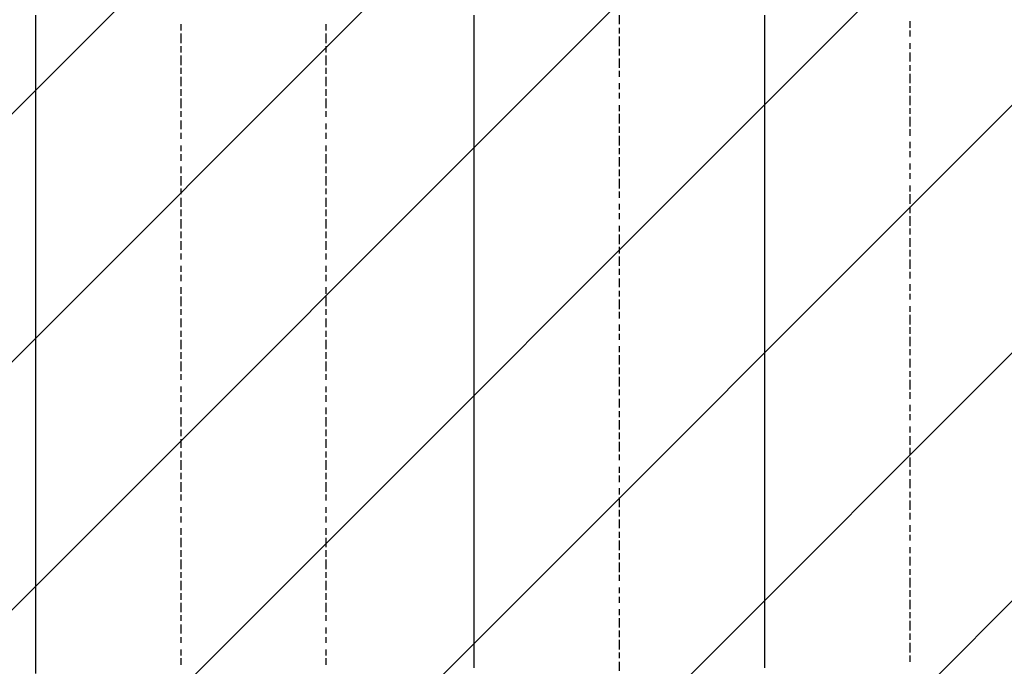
# Model space of a CAD drawing. Extents: x 997 to 109698, y 921 to 94021.
# Tile 658 of 718: x 32014 to 33363, y 52876 to 53761. Entities that reach past the tile are written whole.
import ezdxf

# ---------------------------------------------------------------- set-up
doc = ezdxf.new("R2010")
doc.units = 0
doc.header["$MEASUREMENT"] = 0
doc.layers.add('12', color=7, linetype='CONTINUOUS')
doc.layers.add('28', color=7, linetype='CONTINUOUS')

msp = doc.modelspace()

# ---------------------------------------------------------------- linework, layer by layer
at = {"layer": '12', "color": 5}
for p, q in [((32035.630503, 53766.563401), (32035.630503, 53754.563401)), ((32636.630503, 53754.563401), (32636.630503, 53766.563401)), ((33034.630503, 53754.563401), (33034.630503, 53766.563401)), ((32035.630503, 53754.563401), (32035.630503, 53745.563401)), ((32035.630503, 53745.563401), (32035.630503, 53737.563401)), ((32636.630503, 53745.563401), (32636.630503, 53754.563401)), ((32636.630503, 53737.563401), (32636.630503, 53745.563401)), ((33034.630503, 53745.563401), (33034.630503, 53754.563401)), ((33034.630503, 53737.563401), (33034.630503, 53745.563401)), ((32035.630503, 53737.563401), (32035.630503, 53724.563401)), ((32636.630503, 53724.563401), (32636.630503, 53737.563401)), ((33034.630503, 53724.563401), (33034.630503, 53737.563401)), ((32035.630503, 53724.563401), (32035.630503, 53715.563401)), ((32636.630503, 53715.563401), (32636.630503, 53724.563401)), ((33034.630503, 53715.563401), (33034.630503, 53724.563401)), ((32035.630503, 53715.563401), (32035.630503, 53707.563401)), ((32035.630503, 53707.563401), (32035.630503, 53694.563401)), ((32636.630503, 53707.563401), (32636.630503, 53715.563401)), ((32636.630503, 53694.563401), (32636.630503, 53707.563401)), ((33034.630503, 53703.563401), (33034.630503, 53715.563401)), ((32035.630503, 53694.563401), (32035.630503, 53686.563401)), ((32636.630503, 53686.563401), (32636.630503, 53694.563401)), ((33034.630503, 53694.563401), (33034.630503, 53703.563401)), ((33034.630503, 53686.563401), (33034.630503, 53694.563401)), ((32035.630503, 53686.563401), (32035.630503, 53677.563401)), ((32035.630503, 53677.563401), (32035.630503, 53665.563401)), ((32636.630503, 53673.563401), (32636.630503, 53686.563401)), ((33034.630503, 53673.563401), (33034.630503, 53686.563401)), ((32035.630503, 53665.563401), (32035.630503, 53656.563401)), ((32636.630503, 53665.563401), (32636.630503, 53673.563401)), ((32636.630503, 53656.563401), (32636.630503, 53665.563401)), ((33034.630503, 53665.563401), (33034.630503, 53673.563401)), ((33034.630503, 53656.563401), (33034.630503, 53665.563401)), ((32035.630503, 53656.563401), (32035.630503, 53643.563401)), ((32636.630503, 53643.563401), (32636.630503, 53656.563401)), ((33034.630503, 53643.563401), (33034.630503, 53656.563401)), ((32035.630503, 53643.563401), (32035.630503, 53635.563401)), ((32636.630503, 53635.563401), (32636.630503, 53643.563401)), ((33034.630503, 53635.563401), (33034.630503, 53643.563401)), ((32035.630503, 53635.563401), (32035.630503, 53627.563401)), ((32035.630503, 53627.563401), (32035.630503, 53614.563401)), ((32636.630503, 53627.563401), (32636.630503, 53635.563401)), ((32636.630503, 53614.563401), (32636.630503, 53627.563401)), ((33034.630503, 53627.563401), (33034.630503, 53635.563401)), ((33034.630503, 53614.563401), (33034.630503, 53627.563401)), ((32035.630503, 53614.563401), (32035.630503, 53605.563401)), ((32636.630503, 53605.563401), (32636.630503, 53614.563401)), ((33034.630503, 53605.563401), (33034.630503, 53614.563401)), ((32035.630503, 53605.563401), (32035.630503, 53597.563401)), ((32035.630503, 53597.563401), (32035.630503, 53584.563401)), ((32636.630503, 53597.563401), (32636.630503, 53605.563401)), ((32636.630503, 53584.563401), (32636.630503, 53597.563401)), ((33034.630503, 53597.563401), (33034.630503, 53605.563401)), ((33034.630503, 53584.563401), (33034.630503, 53597.563401)), ((32035.630503, 53584.563401), (32035.630503, 53576.563401)), ((32636.630503, 53576.563401), (32636.630503, 53584.563401)), ((33034.630503, 53576.563401), (33034.630503, 53584.563401)), ((32035.630503, 53576.563401), (32035.630503, 53567.563401)), ((32636.630503, 53563.563401), (32636.630503, 53576.563401)), ((33034.630503, 53563.563401), (33034.630503, 53576.563401)), ((32035.630503, 53567.563401), (32035.630503, 53555.563401)), ((32636.630503, 53555.563401), (32636.630503, 53563.563401)), ((33034.630503, 53555.563401), (33034.630503, 53563.563401)), ((32035.630503, 53555.563401), (32035.630503, 53546.563401)), ((32035.630503, 53546.563401), (32035.630503, 53533.563401)), ((32636.630503, 53546.563401), (32636.630503, 53555.563401)), ((32636.630503, 53533.563401), (32636.630503, 53546.563401)), ((33034.630503, 53546.563401), (33034.630503, 53555.563401)), ((33034.630503, 53533.563401), (33034.630503, 53546.563401)), ((32035.630503, 53533.563401), (32035.630503, 53525.563401)), ((32636.630503, 53525.563401), (32636.630503, 53533.563401)), ((33034.630503, 53525.563401), (33034.630503, 53533.563401)), ((32035.630503, 53525.563401), (32035.630503, 53516.563401)), ((32035.630503, 53516.563401), (32035.630503, 53504.563401)), ((32636.630503, 53516.563401), (32636.630503, 53525.563401)), ((32636.630503, 53504.563401), (32636.630503, 53516.563401)), ((33034.630503, 53516.563401), (33034.630503, 53525.563401)), ((33034.630503, 53504.563401), (33034.630503, 53516.563401)), ((32035.630503, 53504.563401), (32035.630503, 53495.563401)), ((32636.630503, 53495.563401), (32636.630503, 53504.563401)), ((33034.630503, 53495.563401), (33034.630503, 53504.563401)), ((32035.630503, 53495.563401), (32035.630503, 53487.563401)), ((32636.630503, 53487.563401), (32636.630503, 53495.563401)), ((33034.630503, 53487.563401), (33034.630503, 53495.563401)), ((32035.630503, 53487.563401), (32035.630503, 53474.563401)), ((32636.630503, 53474.563401), (32636.630503, 53487.563401)), ((33034.630503, 53474.563401), (33034.630503, 53487.563401)), ((32035.630503, 53474.563401), (32035.630503, 53466.563401)), ((32035.630503, 53466.563401), (32035.630503, 53457.563401)), ((32636.630503, 53466.563401), (32636.630503, 53474.563401)), ((32636.630503, 53453.563401), (32636.630503, 53466.563401)), ((33034.630503, 53466.563401), (33034.630503, 53474.563401)), ((33034.630503, 53453.563401), (33034.630503, 53466.563401)), ((32035.630503, 53457.563401), (32035.630503, 53445.563401)), ((32636.630503, 53445.563401), (32636.630503, 53453.563401)), ((33034.630503, 53445.563401), (33034.630503, 53453.563401)), ((32035.630503, 53445.563401), (32035.630503, 53436.563401)), ((32035.630503, 53436.563401), (32035.630503, 53423.563401)), ((32636.630503, 53436.563401), (32636.630503, 53445.563401)), ((32636.630503, 53423.563401), (32636.630503, 53436.563401)), ((33034.630503, 53436.563401), (33034.630503, 53445.563401)), ((33034.630503, 53423.563401), (33034.630503, 53436.563401)), ((32035.630503, 53423.563401), (32035.630503, 53415.563401)), ((32636.630503, 53415.563401), (32636.630503, 53423.563401)), ((33034.630503, 53415.563401), (33034.630503, 53423.563401)), ((32035.630503, 53415.563401), (32035.630503, 53406.563401)), ((32636.630503, 53406.563401), (32636.630503, 53415.563401)), ((33034.630503, 53406.563401), (33034.630503, 53415.563401)), ((32035.630503, 53406.563401), (32035.630503, 53394.563401)), ((32035.630503, 53394.563401), (32035.630503, 53385.563401)), ((32636.630503, 53394.563401), (32636.630503, 53406.563401)), ((32636.630503, 53385.563401), (32636.630503, 53394.563401)), ((33034.630503, 53394.563401), (33034.630503, 53406.563401)), ((33034.630503, 53385.563401), (33034.630503, 53394.563401)), ((32035.630503, 53385.563401), (32035.630503, 53377.563401)), ((32636.630503, 53377.563401), (32636.630503, 53385.563401)), ((33034.630503, 53377.563401), (33034.630503, 53385.563401)), ((32035.630503, 53377.563401), (32035.630503, 53364.563401)), ((32636.630503, 53364.563401), (32636.630503, 53377.563401)), ((33034.630503, 53364.563401), (33034.630503, 53377.563401)), ((32035.630503, 53364.563401), (32035.630503, 53356.563401)), ((32035.630503, 53356.563401), (32035.630503, 53347.563401)), ((32636.630503, 53356.563401), (32636.630503, 53364.563401)), ((32636.630503, 53347.563401), (32636.630503, 53356.563401)), ((33034.630503, 53356.563401), (33034.630503, 53364.563401)), ((33034.630503, 53343.563401), (33034.630503, 53356.563401)), ((32035.630503, 53347.563401), (32035.630503, 53334.563401)), ((32636.630503, 53334.563401), (32636.630503, 53347.563401)), ((33034.630503, 53334.563401), (33034.630503, 53343.563401)), ((32035.630503, 53334.563401), (32035.630503, 53326.563401)), ((32035.630503, 53326.563401), (32035.630503, 53313.563401)), ((32636.630503, 53326.563401), (32636.630503, 53334.563401)), ((32636.630503, 53313.563401), (32636.630503, 53326.563401)), ((33034.630503, 53326.563401), (33034.630503, 53334.563401)), ((33034.630503, 53313.563401), (33034.630503, 53326.563401)), ((32035.630503, 53313.563401), (32035.630503, 53305.563401)), ((32636.630503, 53305.563401), (32636.630503, 53313.563401)), ((33034.630503, 53305.563401), (33034.630503, 53313.563401)), ((32035.630503, 53305.563401), (32035.630503, 53296.563401)), ((32636.630503, 53296.563401), (32636.630503, 53305.563401)), ((33034.630503, 53296.563401), (33034.630503, 53305.563401)), ((32035.630503, 53296.563401), (32035.630503, 53284.563401)), ((32636.630503, 53284.563401), (32636.630503, 53296.563401)), ((33034.630503, 53284.563401), (33034.630503, 53296.563401)), ((32035.630503, 53284.563401), (32035.630503, 53275.563401)), ((32035.630503, 53275.563401), (32035.630503, 53267.563401)), ((32636.630503, 53275.563401), (32636.630503, 53284.563401)), ((32636.630503, 53267.563401), (32636.630503, 53275.563401)), ((33034.630503, 53275.563401), (33034.630503, 53284.563401)), ((33034.630503, 53267.563401), (33034.630503, 53275.563401)), ((32035.630503, 53267.563401), (32035.630503, 53254.563401)), ((32636.630503, 53254.563401), (32636.630503, 53267.563401)), ((33034.630503, 53254.563401), (33034.630503, 53267.563401)), ((32035.630503, 53254.563401), (32035.630503, 53246.563401)), ((32035.630503, 53246.563401), (32035.630503, 53237.563401)), ((32636.630503, 53246.563401), (32636.630503, 53254.563401)), ((32636.630503, 53237.563401), (32636.630503, 53246.563401)), ((33034.630503, 53246.563401), (33034.630503, 53254.563401)), ((33034.630503, 53233.563401), (33034.630503, 53246.563401)), ((32035.630503, 53237.563401), (32035.630503, 53224.563401)), ((32636.630503, 53224.563401), (32636.630503, 53237.563401)), ((33034.630503, 53224.563401), (33034.630503, 53233.563401)), ((32035.630503, 53224.563401), (32035.630503, 53216.563401)), ((32636.630503, 53216.563401), (32636.630503, 53224.563401)), ((33034.630503, 53216.563401), (33034.630503, 53224.563401)), ((32035.630503, 53216.563401), (32035.630503, 53203.563401)), ((32636.630503, 53203.563401), (32636.630503, 53216.563401)), ((33034.630503, 53203.563401), (33034.630503, 53216.563401)), ((32035.630503, 53203.563401), (32035.630503, 53195.563401)), ((32035.630503, 53195.563401), (32035.630503, 53186.563401)), ((32636.630503, 53195.563401), (32636.630503, 53203.563401)), ((32636.630503, 53186.563401), (32636.630503, 53195.563401)), ((33034.630503, 53195.563401), (33034.630503, 53203.563401)), ((33034.630503, 53186.563401), (33034.630503, 53195.563401)), ((32035.630503, 53186.563401), (32035.630503, 53174.563401)), ((32636.630503, 53174.563401), (32636.630503, 53186.563401)), ((33034.630503, 53174.563401), (33034.630503, 53186.563401)), ((32035.630503, 53174.563401), (32035.630503, 53165.563401)), ((32035.630503, 53165.563401), (32035.630503, 53157.563401)), ((32636.630503, 53165.563401), (32636.630503, 53174.563401)), ((32636.630503, 53157.563401), (32636.630503, 53165.563401)), ((33034.630503, 53165.563401), (33034.630503, 53174.563401)), ((33034.630503, 53157.563401), (33034.630503, 53165.563401)), ((32035.630503, 53157.563401), (32035.630503, 53144.563401)), ((32636.630503, 53144.563401), (32636.630503, 53157.563401)), ((33034.630503, 53144.563401), (33034.630503, 53157.563401)), ((32035.630503, 53144.563401), (32035.630503, 53136.563401)), ((32636.630503, 53136.563401), (32636.630503, 53144.563401)), ((33034.630503, 53136.563401), (33034.630503, 53144.563401)), ((32035.630503, 53136.563401), (32035.630503, 53127.563401)), ((32035.630503, 53127.563401), (32035.630503, 53114.563401)), ((32636.630503, 53127.563401), (32636.630503, 53136.563401)), ((32636.630503, 53114.563401), (32636.630503, 53127.563401)), ((33034.630503, 53123.563401), (33034.630503, 53136.563401)), ((32035.630503, 53114.563401), (32035.630503, 53106.563401)), ((32636.630503, 53106.563401), (32636.630503, 53114.563401)), ((33034.630503, 53114.563401), (33034.630503, 53123.563401)), ((33034.630503, 53106.563401), (33034.630503, 53114.563401)), ((32035.630503, 53106.563401), (32035.630503, 53097.563401)), ((32035.630503, 53097.563401), (32035.630503, 53085.563401)), ((32636.630503, 53093.563401), (32636.630503, 53106.563401)), ((33034.630503, 53093.563401), (33034.630503, 53106.563401)), ((32035.630503, 53085.563401), (32035.630503, 53076.563401)), ((32636.630503, 53085.563401), (32636.630503, 53093.563401)), ((32636.630503, 53076.563401), (32636.630503, 53085.563401)), ((33034.630503, 53085.563401), (33034.630503, 53093.563401)), ((33034.630503, 53076.563401), (33034.630503, 53085.563401)), ((32035.630503, 53076.563401), (32035.630503, 53064.563401)), ((32636.630503, 53064.563401), (32636.630503, 53076.563401)), ((33034.630503, 53064.563401), (33034.630503, 53076.563401)), ((32035.630503, 53064.563401), (32035.630503, 53055.563401)), ((32636.630503, 53055.563401), (32636.630503, 53064.563401)), ((33034.630503, 53055.563401), (33034.630503, 53064.563401)), ((32035.630503, 53055.563401), (32035.630503, 53047.563401)), ((32035.630503, 53047.563401), (32035.630503, 53034.563401)), ((32636.630503, 53047.563401), (32636.630503, 53055.563401)), ((32636.630503, 53034.563401), (32636.630503, 53047.563401)), ((33034.630503, 53047.563401), (33034.630503, 53055.563401)), ((33034.630503, 53034.563401), (33034.630503, 53047.563401)), ((32035.630503, 53034.563401), (32035.630503, 53025.563401)), ((32636.630503, 53025.563401), (32636.630503, 53034.563401)), ((33034.630503, 53025.563401), (33034.630503, 53034.563401)), ((32035.630503, 53025.563401), (32035.630503, 53017.563401)), ((32035.630503, 53017.563401), (32035.630503, 53004.563401)), ((32636.630503, 53017.563401), (32636.630503, 53025.563401)), ((32636.630503, 53004.563401), (32636.630503, 53017.563401)), ((33034.630503, 53017.563401), (33034.630503, 53025.563401)), ((33034.630503, 53004.563401), (33034.630503, 53017.563401)), ((32035.630503, 53004.563401), (32035.630503, 52996.563401)), ((32636.630503, 52996.563401), (32636.630503, 53004.563401)), ((33034.630503, 52996.563401), (33034.630503, 53004.563401)), ((32035.630503, 52996.563401), (32035.630503, 52987.563401)), ((32636.630503, 52983.563401), (32636.630503, 52996.563401)), ((33034.630503, 52983.563401), (33034.630503, 52996.563401)), ((32035.630503, 52987.563401), (32035.630503, 52975.563401)), ((32636.630503, 52975.563401), (32636.630503, 52983.563401)), ((33034.630503, 52975.563401), (33034.630503, 52983.563401)), ((32035.630503, 52975.563401), (32035.630503, 52966.563401)), ((32035.630503, 52966.563401), (32035.630503, 52953.563401)), ((32636.630503, 52966.563401), (32636.630503, 52975.563401)), ((32636.630503, 52953.563401), (32636.630503, 52966.563401)), ((33034.630503, 52966.563401), (33034.630503, 52975.563401)), ((33034.630503, 52953.563401), (33034.630503, 52966.563401)), ((32035.630503, 52953.563401), (32035.630503, 52945.563401)), ((32636.630503, 52945.563401), (32636.630503, 52953.563401)), ((33034.630503, 52945.563401), (33034.630503, 52953.563401)), ((32035.630503, 52945.563401), (32035.630503, 52937.563401)), ((32035.630503, 52937.563401), (32035.630503, 52924.563401)), ((32636.630503, 52937.563401), (32636.630503, 52945.563401)), ((32636.630503, 52924.563401), (32636.630503, 52937.563401)), ((33034.630503, 52937.563401), (33034.630503, 52945.563401)), ((33034.630503, 52924.563401), (33034.630503, 52937.563401)), ((32035.630503, 52924.563401), (32035.630503, 52915.563401)), ((32636.630503, 52915.563401), (32636.630503, 52924.563401)), ((33034.630503, 52915.563401), (33034.630503, 52924.563401)), ((32035.630503, 52915.563401), (32035.630503, 52907.563401)), ((32636.630503, 52907.563401), (32636.630503, 52915.563401)), ((33034.630503, 52907.563401), (33034.630503, 52915.563401)), ((32035.630503, 52907.563401), (32035.630503, 52894.563401)), ((32636.630503, 52894.563401), (32636.630503, 52907.563401)), ((33034.630503, 52894.563401), (33034.630503, 52907.563401)), ((32035.630503, 52894.563401), (32035.630503, 52886.563401)), ((32035.630503, 52886.563401), (32035.630503, 52877.563401)), ((32636.630503, 52886.563401), (32636.630503, 52894.563401)), ((32636.630503, 52873.563401), (32636.630503, 52886.563401)), ((33034.630503, 52886.563401), (33034.630503, 52894.563401)), ((33034.630503, 52873.563401), (33034.630503, 52886.563401)), ((32035.630503, 52877.563401), (32035.630503, 52865.563401))]:
    msp.add_line(p, q, dxfattribs=at)
at = {"layer": '12', "color": 1}
for p, q in [((32835.630503, 53754.563401), (32835.630503, 53766.563401)), ((33233.630503, 53749.563401), (33233.630503, 53758.563401)), ((32234.630503, 53754.563401), (32234.630503, 53745.563401)), ((32433.630503, 53745.563401), (32433.630503, 53754.563401)), ((32835.630503, 53741.563401), (32835.630503, 53749.563401)), ((33233.630503, 53737.563401), (33233.630503, 53745.563401)), ((32234.630503, 53741.563401), (32234.630503, 53728.563401)), ((32433.630503, 53728.563401), (32433.630503, 53741.563401)), ((32835.630503, 53724.563401), (32835.630503, 53737.563401)), ((32234.630503, 53724.563401), (32234.630503, 53715.563401)), ((32433.630503, 53715.563401), (32433.630503, 53724.563401)), ((32835.630503, 53711.563401), (32835.630503, 53720.563401)), ((33233.630503, 53720.563401), (33233.630503, 53728.563401)), ((32234.630503, 53711.563401), (32234.630503, 53698.563401)), ((32433.630503, 53698.563401), (32433.630503, 53711.563401)), ((32835.630503, 53694.563401), (32835.630503, 53707.563401)), ((33233.630503, 53703.563401), (33233.630503, 53715.563401)), ((32234.630503, 53694.563401), (32234.630503, 53686.563401)), ((32433.630503, 53686.563401), (32433.630503, 53694.563401)), ((32835.630503, 53682.563401), (32835.630503, 53690.563401)), ((33233.630503, 53690.563401), (33233.630503, 53698.563401)), ((32234.630503, 53682.563401), (32234.630503, 53669.563401)), ((32433.630503, 53669.563401), (32433.630503, 53682.563401)), ((33233.630503, 53673.563401), (33233.630503, 53686.563401)), ((32234.630503, 53665.563401), (32234.630503, 53656.563401)), ((32433.630503, 53656.563401), (32433.630503, 53665.563401)), ((32835.630503, 53665.563401), (32835.630503, 53673.563401)), ((33233.630503, 53660.563401), (33233.630503, 53669.563401)), ((32234.630503, 53652.563401), (32234.630503, 53639.563401)), ((32433.630503, 53639.563401), (32433.630503, 53652.563401)), ((32835.630503, 53652.563401), (32835.630503, 53660.563401)), ((33233.630503, 53643.563401), (33233.630503, 53656.563401)), ((32835.630503, 53635.563401), (32835.630503, 53643.563401)), ((33233.630503, 53631.563401), (33233.630503, 53639.563401)), ((32234.630503, 53635.563401), (32234.630503, 53627.563401)), ((32433.630503, 53627.563401), (32433.630503, 53635.563401)), ((32835.630503, 53618.563401), (32835.630503, 53631.563401)), ((33233.630503, 53614.563401), (33233.630503, 53627.563401)), ((32234.630503, 53622.563401), (32234.630503, 53610.563401)), ((32433.630503, 53610.563401), (32433.630503, 53618.563401)), ((32835.630503, 53605.563401), (32835.630503, 53614.563401)), ((33233.630503, 53601.563401), (33233.630503, 53610.563401)), ((32234.630503, 53605.563401), (32234.630503, 53597.563401)), ((32433.630503, 53597.563401), (32433.630503, 53605.563401)), ((32835.630503, 53588.563401), (32835.630503, 53601.563401)), ((32234.630503, 53588.563401), (32234.630503, 53580.563401)), ((32433.630503, 53580.563401), (32433.630503, 53588.563401)), ((32835.630503, 53576.563401), (32835.630503, 53584.563401)), ((33233.630503, 53584.563401), (33233.630503, 53593.563401)), ((32234.630503, 53576.563401), (32234.630503, 53567.563401)), ((32433.630503, 53563.563401), (32433.630503, 53576.563401)), ((32835.630503, 53559.563401), (32835.630503, 53572.563401)), ((33233.630503, 53572.563401), (33233.630503, 53580.563401)), ((32234.630503, 53559.563401), (32234.630503, 53550.563401)), ((32433.630503, 53550.563401), (32433.630503, 53559.563401)), ((33233.630503, 53555.563401), (33233.630503, 53563.563401)), ((32234.630503, 53546.563401), (32234.630503, 53533.563401)), ((32433.630503, 53533.563401), (32433.630503, 53546.563401)), ((32835.630503, 53546.563401), (32835.630503, 53555.563401)), ((32835.630503, 53529.563401), (32835.630503, 53542.563401)), ((33233.630503, 53542.563401), (33233.630503, 53550.563401)), ((32234.630503, 53529.563401), (32234.630503, 53521.563401)), ((32433.630503, 53521.563401), (32433.630503, 53529.563401)), ((33233.630503, 53525.563401), (33233.630503, 53533.563401)), ((32234.630503, 53516.563401), (32234.630503, 53504.563401)), ((32433.630503, 53504.563401), (32433.630503, 53516.563401)), ((32835.630503, 53516.563401), (32835.630503, 53525.563401)), ((33233.630503, 53508.563401), (33233.630503, 53521.563401)), ((32835.630503, 53500.563401), (32835.630503, 53508.563401)), ((33233.630503, 53495.563401), (33233.630503, 53504.563401)), ((32234.630503, 53500.563401), (32234.630503, 53491.563401)), ((32433.630503, 53491.563401), (32433.630503, 53500.563401)), ((32835.630503, 53487.563401), (32835.630503, 53495.563401)), ((33233.630503, 53478.563401), (33233.630503, 53491.563401)), ((32234.630503, 53487.563401), (32234.630503, 53474.563401)), ((32433.630503, 53474.563401), (32433.630503, 53487.563401)), ((32835.630503, 53470.563401), (32835.630503, 53478.563401)), ((32234.630503, 53470.563401), (32234.630503, 53461.563401)), ((32433.630503, 53461.563401), (32433.630503, 53470.563401)), ((32835.630503, 53453.563401), (32835.630503, 53466.563401)), ((33233.630503, 53466.563401), (33233.630503, 53474.563401)), ((33233.630503, 53449.563401), (33233.630503, 53461.563401)), ((32234.630503, 53457.563401), (32234.630503, 53445.563401)), ((32433.630503, 53445.563401), (32433.630503, 53457.563401)), ((32835.630503, 53440.563401), (32835.630503, 53449.563401)), ((32234.630503, 53440.563401), (32234.630503, 53432.563401)), ((32433.630503, 53432.563401), (32433.630503, 53440.563401)), ((32835.630503, 53423.563401), (32835.630503, 53436.563401)), ((33233.630503, 53436.563401), (33233.630503, 53445.563401)), ((32234.630503, 53423.563401), (32234.630503, 53415.563401)), ((32433.630503, 53415.563401), (32433.630503, 53423.563401)), ((33233.630503, 53419.563401), (33233.630503, 53432.563401)), ((32234.630503, 53411.563401), (32234.630503, 53402.563401)), ((32433.630503, 53402.563401), (32433.630503, 53411.563401)), ((32835.630503, 53411.563401), (32835.630503, 53419.563401)), ((33233.630503, 53406.563401), (33233.630503, 53415.563401)), ((32234.630503, 53394.563401), (32234.630503, 53385.563401)), ((32433.630503, 53385.563401), (32433.630503, 53394.563401)), ((32835.630503, 53394.563401), (32835.630503, 53406.563401)), ((33233.630503, 53389.563401), (33233.630503, 53398.563401)), ((32234.630503, 53381.563401), (32234.630503, 53368.563401)), ((32433.630503, 53368.563401), (32433.630503, 53381.563401)), ((32835.630503, 53381.563401), (32835.630503, 53389.563401)), ((33233.630503, 53377.563401), (33233.630503, 53385.563401)), ((32835.630503, 53364.563401), (32835.630503, 53377.563401)), ((33233.630503, 53360.563401), (33233.630503, 53368.563401)), ((32234.630503, 53364.563401), (32234.630503, 53356.563401)), ((32433.630503, 53356.563401), (32433.630503, 53364.563401)), ((32835.630503, 53351.563401), (32835.630503, 53360.563401)), ((33233.630503, 53343.563401), (33233.630503, 53356.563401)), ((32234.630503, 53351.563401), (32234.630503, 53339.563401)), ((32433.630503, 53339.563401), (32433.630503, 53351.563401)), ((32835.630503, 53334.563401), (32835.630503, 53343.563401)), ((32234.630503, 53334.563401), (32234.630503, 53326.563401)), ((32433.630503, 53326.563401), (32433.630503, 53334.563401)), ((32835.630503, 53322.563401), (32835.630503, 53330.563401)), ((33233.630503, 53330.563401), (33233.630503, 53339.563401)), ((33233.630503, 53313.563401), (33233.630503, 53326.563401)), ((32234.630503, 53322.563401), (32234.630503, 53309.563401)), ((32433.630503, 53309.563401), (32433.630503, 53322.563401)), ((32835.630503, 53305.563401), (32835.630503, 53313.563401)), ((32234.630503, 53305.563401), (32234.630503, 53296.563401)), ((32433.630503, 53296.563401), (32433.630503, 53305.563401)), ((32835.630503, 53288.563401), (32835.630503, 53301.563401)), ((33233.630503, 53301.563401), (33233.630503, 53309.563401)), ((32234.630503, 53292.563401), (32234.630503, 53279.563401)), ((32433.630503, 53279.563401), (32433.630503, 53292.563401)), ((33233.630503, 53284.563401), (33233.630503, 53296.563401)), ((32234.630503, 53275.563401), (32234.630503, 53267.563401)), ((32433.630503, 53267.563401), (32433.630503, 53275.563401)), ((32835.630503, 53275.563401), (32835.630503, 53284.563401)), ((33233.630503, 53271.563401), (33233.630503, 53279.563401)), ((32835.630503, 53258.563401), (32835.630503, 53271.563401)), ((33233.630503, 53254.563401), (33233.630503, 53267.563401)), ((32234.630503, 53258.563401), (32234.630503, 53250.563401)), ((32234.630503, 53246.563401), (32234.630503, 53237.563401)), ((32433.630503, 53250.563401), (32433.630503, 53258.563401)), ((32433.630503, 53237.563401), (32433.630503, 53246.563401)), ((32835.630503, 53246.563401), (32835.630503, 53254.563401)), ((33233.630503, 53241.563401), (33233.630503, 53250.563401)), ((32835.630503, 53229.563401), (32835.630503, 53241.563401)), ((33233.630503, 53224.563401), (33233.630503, 53233.563401)), ((32234.630503, 53229.563401), (32234.630503, 53220.563401)), ((32433.630503, 53220.563401), (32433.630503, 53229.563401)), ((32835.630503, 53216.563401), (32835.630503, 53224.563401)), ((33233.630503, 53212.563401), (33233.630503, 53220.563401)), ((32234.630503, 53216.563401), (32234.630503, 53203.563401)), ((32433.630503, 53203.563401), (32433.630503, 53216.563401)), ((32835.630503, 53199.563401), (32835.630503, 53212.563401)), ((32234.630503, 53199.563401), (32234.630503, 53190.563401)), ((32433.630503, 53190.563401), (32433.630503, 53199.563401)), ((32835.630503, 53186.563401), (32835.630503, 53195.563401)), ((33233.630503, 53195.563401), (33233.630503, 53203.563401)), ((32234.630503, 53186.563401), (32234.630503, 53174.563401)), ((32433.630503, 53174.563401), (32433.630503, 53186.563401)), ((32835.630503, 53169.563401), (32835.630503, 53182.563401)), ((33233.630503, 53178.563401), (33233.630503, 53190.563401)), ((32234.630503, 53169.563401), (32234.630503, 53161.563401)), ((32433.630503, 53161.563401), (32433.630503, 53169.563401)), ((32835.630503, 53157.563401), (32835.630503, 53165.563401)), ((33233.630503, 53165.563401), (33233.630503, 53174.563401)), ((32234.630503, 53157.563401), (32234.630503, 53144.563401)), ((32433.630503, 53144.563401), (32433.630503, 53157.563401)), ((33233.630503, 53148.563401), (33233.630503, 53161.563401)), ((32234.630503, 53140.563401), (32234.630503, 53131.563401)), ((32433.630503, 53131.563401), (32433.630503, 53140.563401)), ((32835.630503, 53140.563401), (32835.630503, 53148.563401)), ((33233.630503, 53136.563401), (33233.630503, 53144.563401)), ((32234.630503, 53127.563401), (32234.630503, 53114.563401)), ((32433.630503, 53114.563401), (32433.630503, 53127.563401)), ((32835.630503, 53127.563401), (32835.630503, 53136.563401)), ((33233.630503, 53119.563401), (33233.630503, 53131.563401)), ((32835.630503, 53110.563401), (32835.630503, 53119.563401)), ((33233.630503, 53106.563401), (33233.630503, 53114.563401)), ((32234.630503, 53110.563401), (32234.630503, 53102.563401)), ((32433.630503, 53102.563401), (32433.630503, 53110.563401)), ((32835.630503, 53093.563401), (32835.630503, 53106.563401)), ((33233.630503, 53089.563401), (33233.630503, 53102.563401)), ((32234.630503, 53093.563401), (32234.630503, 53085.563401)), ((32433.630503, 53085.563401), (32433.630503, 53093.563401)), ((32835.630503, 53080.563401), (32835.630503, 53089.563401)), ((33233.630503, 53076.563401), (33233.630503, 53085.563401)), ((32234.630503, 53080.563401), (32234.630503, 53072.563401)), ((32433.630503, 53072.563401), (32433.630503, 53080.563401)), ((32835.630503, 53064.563401), (32835.630503, 53076.563401)), ((32234.630503, 53064.563401), (32234.630503, 53055.563401)), ((32433.630503, 53055.563401), (32433.630503, 53064.563401)), ((32835.630503, 53051.563401), (32835.630503, 53059.563401)), ((33233.630503, 53059.563401), (33233.630503, 53068.563401)), ((32234.630503, 53051.563401), (32234.630503, 53038.563401)), ((32433.630503, 53038.563401), (32433.630503, 53051.563401)), ((32835.630503, 53034.563401), (32835.630503, 53047.563401)), ((33233.630503, 53047.563401), (33233.630503, 53055.563401)), ((32234.630503, 53034.563401), (32234.630503, 53025.563401)), ((32433.630503, 53025.563401), (32433.630503, 53034.563401)), ((32835.630503, 53021.563401), (32835.630503, 53030.563401)), ((33233.630503, 53030.563401), (33233.630503, 53038.563401)), ((32234.630503, 53021.563401), (32234.630503, 53008.563401)), ((32433.630503, 53008.563401), (32433.630503, 53021.563401)), ((32835.630503, 53004.563401), (32835.630503, 53017.563401)), ((33233.630503, 53013.563401), (33233.630503, 53025.563401)), ((32234.630503, 53004.563401), (32234.630503, 52996.563401)), ((32433.630503, 52996.563401), (32433.630503, 53004.563401)), ((33233.630503, 53000.563401), (33233.630503, 53008.563401)), ((32234.630503, 52992.563401), (32234.630503, 52979.563401)), ((32433.630503, 52979.563401), (32433.630503, 52992.563401)), ((32835.630503, 52992.563401), (32835.630503, 53000.563401)), ((33233.630503, 52983.563401), (33233.630503, 52996.563401)), ((32835.630503, 52975.563401), (32835.630503, 52983.563401)), ((33233.630503, 52970.563401), (33233.630503, 52979.563401)), ((32234.630503, 52975.563401), (32234.630503, 52966.563401)), ((32234.630503, 52962.563401), (32234.630503, 52949.563401)), ((32433.630503, 52966.563401), (32433.630503, 52975.563401)), ((32433.630503, 52949.563401), (32433.630503, 52962.563401)), ((32835.630503, 52962.563401), (32835.630503, 52970.563401)), ((33233.630503, 52953.563401), (33233.630503, 52966.563401)), ((32835.630503, 52945.563401), (32835.630503, 52953.563401)), ((33233.630503, 52941.563401), (33233.630503, 52949.563401)), ((32234.630503, 52945.563401), (32234.630503, 52937.563401)), ((32433.630503, 52937.563401), (32433.630503, 52945.563401)), ((32835.630503, 52928.563401), (32835.630503, 52941.563401)), ((33233.630503, 52924.563401), (33233.630503, 52937.563401)), ((32234.630503, 52932.563401), (32234.630503, 52920.563401)), ((32433.630503, 52920.563401), (32433.630503, 52928.563401)), ((32835.630503, 52915.563401), (32835.630503, 52924.563401)), ((32234.630503, 52915.563401), (32234.630503, 52907.563401)), ((32433.630503, 52907.563401), (32433.630503, 52915.563401)), ((32835.630503, 52898.563401), (32835.630503, 52911.563401)), ((33233.630503, 52911.563401), (33233.630503, 52920.563401)), ((32234.630503, 52898.563401), (32234.630503, 52890.563401)), ((32433.630503, 52890.563401), (32433.630503, 52898.563401)), ((33233.630503, 52894.563401), (33233.630503, 52907.563401)), ((32234.630503, 52886.563401), (32234.630503, 52877.563401)), ((32433.630503, 52877.563401), (32433.630503, 52886.563401)), ((32835.630503, 52886.563401), (32835.630503, 52894.563401)), ((32835.630503, 52869.563401), (32835.630503, 52881.563401)), ((33233.630503, 52881.563401), (33233.630503, 52890.563401))]:
    msp.add_line(p, q, dxfattribs=at)
at = {"layer": '28', "color": 2}
for p, q in [((36822.636205, 58450.918575), (14872.636205, 36500.918575)), ((36822.636205, 58111.50732), (14872.636205, 36161.50732)), ((36822.636205, 57772.096065), (14872.636205, 35822.096065)), ((14872.636205, 35482.68481), (36822.636205, 57432.68481)), ((15100.315887, 35370.953237), (36822.636205, 57093.273555)), ((15439.727142, 35370.953237), (36822.636205, 56753.8623)), ((15779.138397, 35370.953237), (36822.636205, 56414.451046))]:
    msp.add_line(p, q, dxfattribs=at)

doc.saveas('drawing.dxf')
